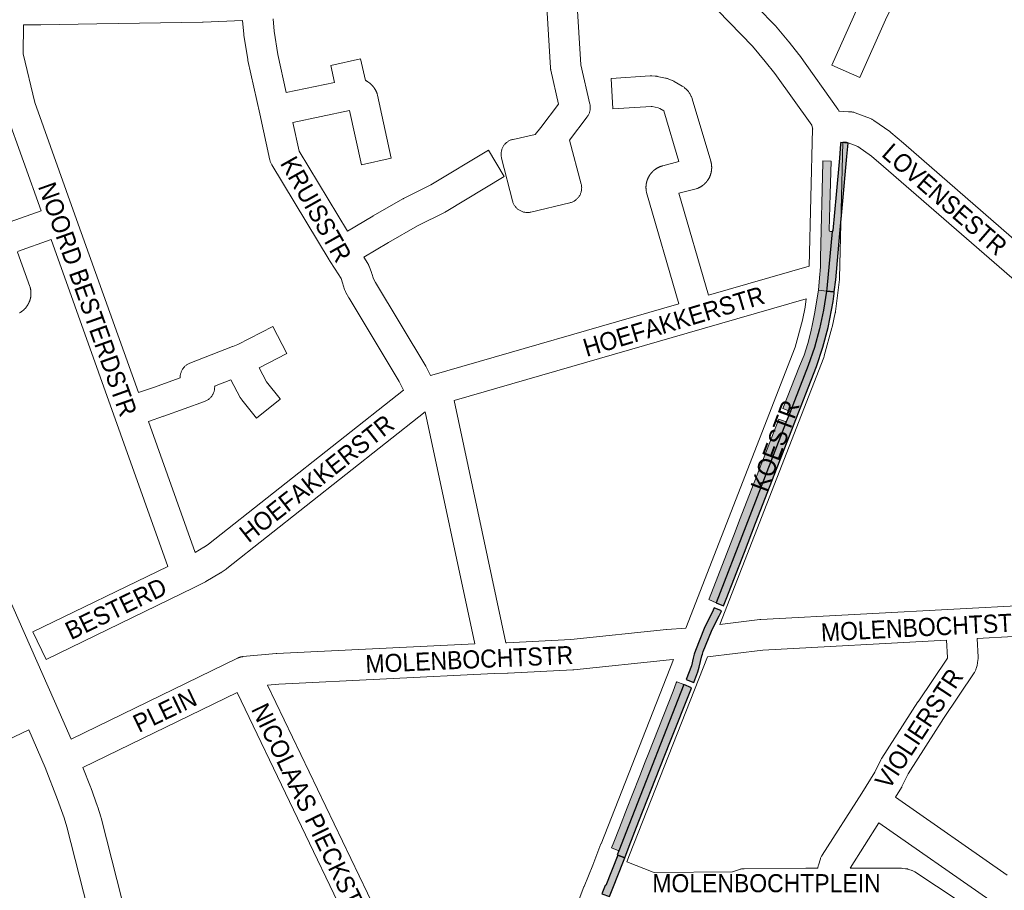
# Paper-space layout 'Layout1' of a CAD drawing. Header units: metres. Extents: x 123097 to 144122, y 392739 to 407589.
# Tile 335 of 510: x 134407 to 134826, y 397262 to 397633. Entities that reach past the tile are written whole.
import ezdxf
from ezdxf.enums import TextEntityAlignment as Align

# ---------------------------------------------------------------- set-up
doc = ezdxf.new("R2010")
doc.units = ezdxf.units.M
doc.header["$MEASUREMENT"] = 0
for name, color, linetype, lineweight in [('gs-anno-wegen algemeen tekst', 7, 'Continuous', 0), ('gs-knt-aanvullende hoofdweg', 7, 'Continuous', 0), ('gs-knt-wegen algemeen', 7, 'Continuous', 0), ('ir-ARC-asfalt-hoofdwegen-te inspecteren', 5, 'Continuous', 0), ('ir-ARC-fietspaden naastliggend- te inspecteren', 1, 'Continuous', 0)]:
    doc.layers.add(name, color=color, linetype=linetype, lineweight=lineweight)
doc.styles.add('Style-Arial', font='arial.ttf')

psp = doc.layouts.get("Layout1")

# ---------------------------------------------------------------- hatches: boundary and pattern name
at = {"layer": 'ir-ARC-asfalt-hoofdwegen-te inspecteren', "linetype": 'Continuous', "lineweight": 13}
for points in [[(134746.995, 397519.543), (134746.783, 397517.739), (134750.217, 397517.362), (134750.345, 397518.485), (134752.601, 397542.771), (134752.469, 397542.734), (134751.919, 397542.774), (134751.57, 397542.918), (134751.441, 397543.274), (134751.799, 397558.678), (134752.189, 397572.654), (134748.724, 397572.798), (134748.708, 397572.165), (134747.725, 397531.537), (134747.62, 397527.883), (134747.525, 397525.935), (134747.438, 397524.543)], [(134746.783, 397517.739), (134745.609, 397510.238), (134745.223, 397508.317), (134744.22, 397503.319), (134743.578, 397500), (134742.344, 397494.973), (134740.707, 397490.062), (134738.679, 397485.3), (134731.708, 397467.34), (134734.866, 397466.081), (134734.885, 397466.129), (134742.438, 397485.62), (134745.107, 397493.362), (134747.298, 397501.253), (134749.004, 397509.263), (134750.217, 397517.362)], [(134733.121, 397461.599), (134729.951, 397462.814), (134713.247, 397419.79), (134711.302, 397414.772), (134700.203, 397386.178), (134700.079, 397385.887), (134703.23, 397384.581), (134715.929, 397417.222)], [(134662.07, 397288.699), (134659.661, 397282.551), (134658.715, 397280.139), (134661.841, 397278.887), (134661.856, 397278.926), (134666.098, 397289.855), (134689.533, 397349.655), (134686.46, 397350.86), (134686.285, 397350.412), (134684.891, 397346.856), (134674.595, 397320.618), (134673.082, 397316.761), (134670.746, 397310.81), (134667.517, 397302.58), (134665.415, 397297.223)]]:
    psp.add_hatch(color=5, dxfattribs=at).paths.add_polyline_path(points, flags=0)
at = {"layer": 'ir-ARC-fietspaden naastliggend- te inspecteren', "linetype": 'Continuous', "lineweight": 30}
for points in [[(134756.256, 397580.695), (134756.277, 397580.377), (134756.267, 397580.062), (134755.734, 397573.996), (134754.293, 397558.48), (134752.886, 397543.142), (134752.601, 397542.771), (134750.345, 397518.485), (134750.217, 397517.362), (134753.553, 397516.996), (134754.142, 397522.162), (134755.923, 397541.919), (134757.077, 397554.294), (134758.92, 397574.694), (134759.493, 397580.394)], [(134753.041, 397512.858), (134753.471, 397516.273), (134753.553, 397516.996), (134750.217, 397517.362), (134749.004, 397509.263), (134747.298, 397501.253), (134745.107, 397493.362), (134742.438, 397485.62), (134734.885, 397466.129), (134734.866, 397466.081), (134733.121, 397461.599), (134715.929, 397417.222), (134703.23, 397384.581), (134706.408, 397383.264), (134707.476, 397386.072), (134715.252, 397406.116), (134720.051, 397418.423), (134737.439, 397463.289), (134741.438, 397473.525), (134745.921, 397485.143), (134748.734, 397493.411), (134750.988, 397501.849)], [(134705.57, 397381.06), (134702.395, 397382.401), (134701.607, 397380.345), (134699.836, 397377.17), (134698.124, 397373.514), (134694.416, 397364.227), (134693.934, 397362.626), (134693.516, 397361.008), (134692.696, 397357.629), (134690.425, 397351.906), (134693.708, 397350.591), (134695.431, 397355.169), (134695.737, 397356.118), (134696, 397357.082), (134697.138, 397361.931), (134697.4, 397362.685), (134697.725, 397363.718), (134701.244, 397372.501), (134702.791, 397375.644), (134704.601, 397378.92), (134705.448, 397380.739)], [(134692.806, 397348.372), (134689.533, 397349.655), (134666.098, 397289.855), (134661.856, 397278.926), (134661.841, 397278.887), (134661.147, 397277.126), (134661.373, 397277.034), (134664.335, 397275.879), (134666.254, 397280.852), (134670.387, 397291.453), (134679.328, 397314.183), (134683.828, 397325.7), (134692.41, 397347.461)]]:
    psp.add_hatch(color=1, dxfattribs=at).paths.add_polyline_path(points, flags=0)
at = {"layer": 'ir-ARC-fietspaden naastliggend- te inspecteren', "linetype": 'Continuous', "lineweight": 30, "extrusion": (0, 0, -1)}
psp.add_hatch(color=1, dxfattribs=at).paths.add_polyline_path([(-134661.373, 397277.034), (-134656.247, 397264.035), (-134656.005, 397264.121), (-134654.576, 397260.571), (-134657.802, 397259.349), (-134659.478, 397263.638), (-134663.528, 397273.788), (-134664.335, 397275.879)], flags=0)

# ---------------------------------------------------------------- linework, layer by layer
at = {"layer": 'gs-knt-aanvullende hoofdweg', "color": 7, "linetype": 'Continuous', "flags": 128}
for points in [[(134285.097, 397653.424), (134285.273, 397650.905), (134285.49, 397649.937), (134286.172, 397648.001), (134367.528, 397464.464), (134421.549, 397342.595), (134421.564, 397342.56), (134428.608, 397326.447)], [(134501.589, 397632.627), (134484.797, 397631.885), (134484.591, 397631.879), (134484.581, 397631.879), (134457.649, 397631.431), (134439.529, 397631.154), (134415.67, 397630.829), (134415.658, 397630.829), (134415.544, 397630.828), (134408.332, 397630.84)], [(134454.749, 397142.119), (134448.618, 397182.986), (134442.648, 397222.775), (134439.147, 397240.681), (134426.803, 397289.033), (134425.601, 397292.861), (134422.83, 397300.714), (134417.52, 397314.314), (134410.507, 397330.355)], [(134433.61, 397314.401), (134436.867, 397306.062), (134436.953, 397305.829), (134439.809, 397297.735), (134439.892, 397297.485), (134441.194, 397293.337), (134441.253, 397293.142), (134441.306, 397292.946), (134452.602, 397248.697)]]:
    psp.add_lwpolyline(points, dxfattribs=at)
at = {"layer": 'gs-knt-wegen algemeen', "color": 7, "linetype": 'Continuous', "flags": 128}
for points in [[(134764.396, 397608.295), (134764.392, 397608.295), (134764.39, 397608.296), (134752.52, 397613.6, -0.3843368), (134752.516, 397613.613), (134763.569, 397638.344), (134763.642, 397638.503), (134766.624, 397644.721), (134766.735, 397644.942), (134769.952, 397651.045), (134770.031, 397651.19), (134770.114, 397651.334), (134778.595, 397665.612), (134778.686, 397665.759), (134787.545, 397679.808), (134787.639, 397679.953), (134788.631, 397681.437)], [(134408.332, 397630.84), (134408.09, 397618.447), (134413.148, 397597.676), (134430.217, 397549.791), (134457.205, 397474.076), (134463.71, 397476.3), (134475.012, 397480.387), (134475.008, 397480.537), (134475.015, 397480.849), (134475.036, 397481.161), (134475.073, 397481.471), (134475.125, 397481.779), (134475.191, 397482.085), (134475.272, 397482.387), (134475.367, 397482.684), (134475.476, 397482.977), (134475.599, 397483.264), (134475.736, 397483.545), (134475.887, 397483.819), (134476.05, 397484.085), (134476.225, 397484.344), (134476.413, 397484.593), (134476.613, 397484.834), (134476.824, 397485.064), (134477.046, 397485.284), (134477.278, 397485.493), (134477.52, 397485.691), (134477.771, 397485.877), (134478.031, 397486.05), (134478.299, 397486.211), (134478.574, 397486.359), (134478.856, 397486.494), (134479.144, 397486.615), (134497.243, 397493.702), (134497.385, 397493.755), (134499.564, 397494.551), (134514.473, 397502.295, -0.369252), (134514.485, 397502.292), (134520.479, 397490.754, -0.369252), (134520.475, 397490.741), (134508.64, 397484.594), (134511.781, 397478.74), (134517.662, 397471.375, -0.3915599), (134517.66, 397471.362), (134507.5, 397463.25, -0.3915577), (134507.487, 397463.252), (134501.238, 397471.078), (134501.059, 397471.313), (134500.891, 397471.555), (134500.734, 397471.805), (134500.589, 397472.062), (134496.612, 397479.472), (134489.698, 397476.765), (134489.701, 397476.717), (134489.708, 397476.4), (134489.699, 397476.082), (134489.675, 397475.766), (134489.635, 397475.45), (134489.579, 397475.138), (134489.509, 397474.828), (134489.424, 397474.522), (134489.323, 397474.221), (134489.209, 397473.925), (134489.08, 397473.634), (134488.936, 397473.351), (134488.78, 397473.075), (134488.61, 397472.806), (134488.427, 397472.547), (134488.231, 397472.296), (134488.024, 397472.056), (134487.805, 397471.825), (134487.575, 397471.606), (134487.335, 397471.398), (134487.085, 397471.203), (134486.825, 397471.019), (134486.557, 397470.849), (134486.281, 397470.691), (134485.998, 397470.548), (134485.708, 397470.418), (134485.412, 397470.303), (134468.084, 397464.036), (134467.975, 397463.998), (134461.577, 397461.811), (134481.468, 397406.008)], [(134516.591, 397618.19), (134520.202, 397601.912), (134540.725, 397606.275), (134539.131, 397613.478, -0.3693206), (134539.138, 397613.489), (134551.832, 397616.298, -0.3693184), (134551.843, 397616.291), (134553.88, 397607.088), (134553.97, 397607.044), (134554.065, 397606.997), (134554.158, 397606.949), (134554.252, 397606.9), (134554.344, 397606.849), (134554.437, 397606.798), (134554.528, 397606.746), (134554.619, 397606.693), (134554.649, 397606.675), (134554.739, 397606.621), (134554.829, 397606.566), (134554.918, 397606.509), (134555.007, 397606.452), (134555.095, 397606.393), (134555.183, 397606.334), (134555.269, 397606.274), (134555.355, 397606.213), (134555.446, 397606.146), (134555.53, 397606.083), (134555.613, 397606.02), (134555.696, 397605.956), (134555.777, 397605.89), (134555.858, 397605.824), (134555.938, 397605.757), (134556.018, 397605.689), (134556.041, 397605.669), (134556.12, 397605.6), (134556.197, 397605.53), (134556.274, 397605.46), (134556.351, 397605.388), (134556.426, 397605.316), (134556.501, 397605.243), (134556.575, 397605.169), (134556.648, 397605.094), (134556.738, 397605), (134556.808, 397604.924), (134556.878, 397604.847), (134556.947, 397604.77), (134557.015, 397604.692), (134557.082, 397604.613), (134557.149, 397604.534), (134557.214, 397604.454), (134557.233, 397604.431), (134557.298, 397604.349), (134557.362, 397604.266), (134557.426, 397604.183), (134557.488, 397604.099), (134557.549, 397604.015), (134557.61, 397603.93), (134557.669, 397603.844), (134557.728, 397603.757), (134557.745, 397603.732), (134557.802, 397603.645), (134557.858, 397603.557), (134557.914, 397603.469), (134557.968, 397603.38), (134558.022, 397603.29), (134558.075, 397603.2), (134558.126, 397603.109), (134558.184, 397603.004), (134558.234, 397602.912), (134558.283, 397602.819), (134558.33, 397602.725), (134558.377, 397602.632), (134558.422, 397602.537), (134558.467, 397602.442), (134558.51, 397602.347), (134558.553, 397602.251), (134558.567, 397602.219), (134558.608, 397602.122), (134558.649, 397602.024), (134558.688, 397601.927), (134558.726, 397601.828), (134558.763, 397601.73), (134558.799, 397601.631), (134558.834, 397601.531), (134558.868, 397601.432), (134558.936, 397601.213), (134558.997, 397600.992), (134559.05, 397600.769), (134564.908, 397573.971, -0.3694563), (134564.901, 397573.961), (134552.199, 397571.184, -0.3694581), (134552.188, 397571.191), (134547.131, 397594.327), (134523.003, 397589.196), (134525.689, 397576.912), (134546.242, 397542.862), (134557.047, 397549.288), (134557.139, 397549.342), (134569.802, 397556.596), (134569.97, 397556.689), (134570.14, 397556.776), (134581.792, 397562.569), (134606.326, 397577.333, -0.3558851), (134606.338, 397577.329), (134613.041, 397566.19, -0.3906346), (134613.038, 397566.176), (134588.281, 397551.278), (134588.054, 397551.148), (134587.822, 397551.027), (134576.108, 397545.203), (134563.657, 397538.071), (134553.175, 397531.837), (134554.888, 397529.099), (134555.025, 397528.871), (134555.152, 397528.637), (134555.269, 397528.398), (134555.377, 397528.155), (134555.474, 397527.908), (134556.457, 397525.256), (134556.523, 397525.07), (134556.582, 397524.884), (134557.301, 397522.516), (134558.16, 397521.002), (134579.624, 397485.292), (134579.766, 397485.042), (134579.897, 397484.787), (134581.572, 397481.347)], [(134581.572, 397481.347), (134582.172, 397481.526), (134582.225, 397481.542), (134687.419, 397511.955), (134673.641, 397559.373), (134673.567, 397559.651), (134673.505, 397559.933), (134673.456, 397560.216), (134673.419, 397560.502), (134673.409, 397560.607), (134673.399, 397560.713), (134673.391, 397560.818), (134673.384, 397560.924), (134673.378, 397561.03), (134673.373, 397561.136), (134673.37, 397561.242), (134673.368, 397561.348), (134673.366, 397561.453), (134673.366, 397561.559), (134673.368, 397561.665), (134673.37, 397561.771), (134673.374, 397561.877), (134673.378, 397561.983), (134673.384, 397562.089), (134673.391, 397562.194), (134673.399, 397562.3), (134673.409, 397562.405), (134673.42, 397562.511), (134673.431, 397562.616), (134673.444, 397562.721), (134673.458, 397562.826), (134673.474, 397562.931), (134673.49, 397563.036), (134673.508, 397563.14), (134673.527, 397563.244), (134673.546, 397563.348), (134673.568, 397563.452), (134673.59, 397563.556), (134673.613, 397563.659), (134673.638, 397563.762), (134673.664, 397563.865), (134673.69, 397563.967), (134673.718, 397564.069), (134673.748, 397564.171), (134673.778, 397564.273), (134673.809, 397564.374), (134673.842, 397564.475), (134673.875, 397564.575), (134673.91, 397564.675), (134673.946, 397564.775), (134673.983, 397564.874), (134674.021, 397564.973), (134674.06, 397565.071), (134674.1, 397565.169), (134674.142, 397565.267), (134674.184, 397565.364), (134674.228, 397565.46), (134674.272, 397565.557), (134674.318, 397565.652), (134674.365, 397565.747), (134674.413, 397565.842), (134674.461, 397565.936), (134674.511, 397566.029), (134674.562, 397566.122), (134674.614, 397566.214), (134674.667, 397566.306), (134674.721, 397566.397), (134674.776, 397566.488), (134674.832, 397566.578), (134674.889, 397566.667), (134674.947, 397566.756), (134675.006, 397566.844), (134675.066, 397566.931), (134675.127, 397567.017), (134675.189, 397567.103), (134675.251, 397567.189), (134675.315, 397567.273), (134675.38, 397567.357), (134675.446, 397567.44), (134675.512, 397567.523), (134675.58, 397567.604), (134675.648, 397567.685), (134675.717, 397567.765), (134675.788, 397567.845), (134675.859, 397567.923), (134675.93, 397568.001), (134676.003, 397568.078), (134676.077, 397568.154), (134676.151, 397568.229), (134676.227, 397568.304), (134676.303, 397568.377), (134676.38, 397568.45), (134676.458, 397568.522), (134676.536, 397568.593), (134676.616, 397568.663), (134676.696, 397568.733), (134676.776, 397568.801), (134676.858, 397568.868), (134676.94, 397568.935), (134677.024, 397569.001), (134677.107, 397569.065), (134677.192, 397569.129), (134677.277, 397569.192), (134677.363, 397569.254), (134677.45, 397569.315), (134677.537, 397569.375), (134677.625, 397569.434), (134677.714, 397569.492), (134677.803, 397569.549), (134677.893, 397569.605), (134677.984, 397569.66), (134678.075, 397569.714), (134678.166, 397569.767), (134678.259, 397569.819), (134678.352, 397569.869), (134678.445, 397569.919), (134678.539, 397569.968), (134678.634, 397570.016), (134678.729, 397570.063), (134678.824, 397570.108), (134678.92, 397570.153), (134679.017, 397570.197), (134679.114, 397570.239), (134679.211, 397570.28), (134679.309, 397570.321), (134679.408, 397570.36), (134679.507, 397570.398), (134679.606, 397570.435), (134679.706, 397570.471), (134679.806, 397570.505), (134679.906, 397570.539), (134680.007, 397570.572), (134680.108, 397570.603), (134680.21, 397570.633), (134680.312, 397570.662), (134680.414, 397570.69), (134680.516, 397570.717), (134687.424, 397572.505), (134681.004, 397594.155), (134679.289, 397595.166), (134678.602, 397595.431), (134676.062, 397595.951), (134675.606, 397595.975), (134659.285, 397594.968, -0.3845686), (134659.275, 397594.977), (134658.475, 397607.953, -0.3845672), (134658.484, 397607.964), (134675.173, 397608.993), (134675.419, 397609.003), (134675.665, 397609.004), (134675.91, 397608.996), (134677.225, 397608.928), (134677.468, 397608.911), (134677.712, 397608.885), (134677.954, 397608.849), (134678.194, 397608.805), (134681.744, 397608.078), (134682.006, 397608.018), (134682.266, 397607.948), (134682.522, 397607.867), (134682.775, 397607.776), (134684.469, 397607.124), (134684.718, 397607.022), (134684.963, 397606.91), (134685.203, 397606.788), (134685.437, 397606.656), (134688.806, 397604.67), (134689.065, 397604.509), (134689.317, 397604.336), (134689.56, 397604.151), (134689.794, 397603.955), (134690.635, 397603.217), (134690.859, 397603.011), (134691.074, 397602.794), (134691.278, 397602.567), (134691.471, 397602.331), (134691.654, 397602.087), (134691.824, 397601.834), (134691.982, 397601.573), (134692.128, 397601.305), (134692.64, 397600.311), (134692.774, 397600.037), (134692.894, 397599.757), (134693.001, 397599.471), (134693.094, 397599.181)], [(134742.856, 397527.982), (134744.286, 397586.398, -0.6721243), (134744.304, 397586.403), (134744.347, 397586.346)], [(134417.954, 397360.415, -0.3679298), (134417.942, 397360.419), (134412.259, 397372.112, -0.3679303), (134412.262, 397372.125), (134469.762, 397400.07)]]:
    psp.add_lwpolyline(points, format="xyb", dxfattribs=at)
for points in [[(134623.103, 397550.829), (134623.098, 397550.829), (134623.095, 397550.829), (134622.783, 397550.824), (134622.467, 397550.835), (134622.152, 397550.861), (134621.839, 397550.903), (134621.528, 397550.959), (134621.22, 397551.031), (134620.916, 397551.117), (134620.617, 397551.218), (134620.323, 397551.334), (134620.035, 397551.463), (134619.753, 397551.607), (134619.479, 397551.764), (134619.212, 397551.934), (134618.955, 397552.117), (134618.706, 397552.312), (134618.467, 397552.519), (134618.239, 397552.737), (134618.021, 397552.966), (134617.815, 397553.205), (134617.62, 397553.455), (134617.438, 397553.713), (134617.269, 397553.98), (134617.112, 397554.254), (134616.97, 397554.536), (134616.841, 397554.825), (134616.726, 397555.119), (134616.626, 397555.419), (134616.54, 397555.723), (134611.867, 397574.022), (134611.797, 397574.331), (134611.741, 397574.642), (134611.7, 397574.956), (134611.675, 397575.272), (134611.665, 397575.588), (134611.671, 397575.904), (134611.692, 397576.22), (134611.728, 397576.535), (134611.779, 397576.847), (134611.846, 397577.156), (134611.927, 397577.462), (134612.024, 397577.764), (134612.134, 397578.06), (134612.259, 397578.351), (134612.399, 397578.635), (134612.551, 397578.912), (134612.717, 397579.182), (134612.896, 397579.443), (134613.088, 397579.695), (134613.291, 397579.937), (134613.506, 397580.17), (134613.732, 397580.391), (134613.969, 397580.602), (134614.215, 397580.8), (134614.471, 397580.986), (134614.735, 397581.16), (134615.008, 397581.321), (134615.288, 397581.468), (134615.575, 397581.601), (134615.868, 397581.721), (134616.167, 397581.826), (134616.47, 397581.916), (134616.778, 397581.991), (134626.15, 397584.051), (134628.622, 397587.018), (134636.128, 397597.031), (134632.859, 397611.437), (134632.806, 397611.695), (134632.764, 397611.955), (134632.732, 397612.217), (134632.71, 397612.48), (134630.996, 397640.53)], [(134643.99, 397641.341), (134645.674, 397613.802), (134649.492, 397596.975), (134649.554, 397596.668), (134649.601, 397596.359), (134649.633, 397596.047), (134649.65, 397595.734), (134649.652, 397595.421), (134649.639, 397595.108), (134649.611, 397594.796), (134649.568, 397594.485), (134649.51, 397594.177), (134649.437, 397593.873), (134649.35, 397593.572), (134649.248, 397593.275), (134649.132, 397592.984), (134649.003, 397592.699), (134648.859, 397592.42), (134648.703, 397592.149), (134648.534, 397591.885), (134648.352, 397591.63), (134640.83, 397581.596), (134645.765, 397562.94), (134645.838, 397562.633), (134645.896, 397562.324), (134645.939, 397562.012), (134645.967, 397561.698), (134645.98, 397561.384), (134645.978, 397561.069), (134645.96, 397560.754), (134645.927, 397560.441), (134645.879, 397560.13), (134645.817, 397559.821), (134645.739, 397559.516), (134645.646, 397559.215), (134645.54, 397558.919), (134645.419, 397558.628), (134645.284, 397558.343), (134645.135, 397558.066), (134644.973, 397557.795), (134644.798, 397557.533), (134644.611, 397557.28), (134644.412, 397557.036), (134644.201, 397556.802), (134643.979, 397556.579), (134643.747, 397556.366), (134643.504, 397556.165), (134643.253, 397555.976), (134642.992, 397555.799), (134642.723, 397555.635), (134642.446, 397555.485), (134642.163, 397555.348), (134641.873, 397555.224), (134641.578, 397555.115), (134641.277, 397555.021), (134640.973, 397554.941), (134624.35, 397551), (134624.041, 397550.934), (134623.729, 397550.884), (134623.415, 397550.849), (134623.103, 397550.829)], [(134744.347, 397586.346), (134744.261, 397586.743), (134743.986, 397588.009), (134728.224, 397610.107), (134724.157, 397615.215), (134718.676, 397621.711), (134703.931, 397636.873), (134700.961, 397639.893)], [(134778.311, 397638.98), (134775.421, 397632.955), (134775.42, 397632.952), (134775.418, 397632.949), (134764.402, 397608.3), (134764.396, 397608.295)], [(134720.98, 397638.018), (134728.171, 397630.624), (134728.329, 397630.456), (134728.48, 397630.283), (134734.168, 397623.54), (134734.284, 397623.398), (134738.516, 397618.084), (134738.622, 397617.947), (134738.724, 397617.808), (134755.055, 397594.912), (134755.234, 397594.648), (134755.4, 397594.375), (134755.552, 397594.095), (134755.614, 397593.966)], [(134570.13, 397475.104), (134568.316, 397478.831), (134546.959, 397514.364), (134546.878, 397514.504), (134545.621, 397516.718), (134545.484, 397516.972), (134545.358, 397517.232), (134545.245, 397517.497), (134545.142, 397517.767), (134545.053, 397518.041), (134544.181, 397520.915), (134543.498, 397522.757), (134541.044, 397526.677), (134538.595, 397530.349), (134538.586, 397530.363), (134538.438, 397530.597), (134513.986, 397571.106), (134513.834, 397571.37), (134513.695, 397571.642), (134513.57, 397571.919), (134513.457, 397572.203), (134513.357, 397572.491), (134513.271, 397572.783), (134513.199, 397573.079), (134508.886, 397592.802), (134503.836, 397615.57), (134503.796, 397615.767), (134503.762, 397615.964), (134502.124, 397626.336), (134502.09, 397626.576), (134502.066, 397626.818), (134501.589, 397632.627)], [(134514.596, 397633.317), (134515.022, 397628.126), (134516.59, 397618.197), (134516.591, 397618.195), (134516.591, 397618.19)], [(134693.094, 397599.181), (134700.953, 397572.678), (134700.983, 397572.576), (134701.012, 397572.473), (134701.039, 397572.371), (134701.065, 397572.268), (134701.09, 397572.164), (134701.114, 397572.06), (134701.137, 397571.957), (134701.158, 397571.852), (134701.179, 397571.748), (134701.198, 397571.644), (134701.216, 397571.539), (134701.233, 397571.434), (134701.249, 397571.329), (134701.263, 397571.223), (134701.277, 397571.118), (134701.289, 397571.012), (134701.3, 397570.907), (134701.31, 397570.801), (134701.318, 397570.695), (134701.326, 397570.589), (134701.332, 397570.482), (134701.337, 397570.376), (134701.341, 397570.27), (134701.344, 397570.164), (134701.345, 397570.057), (134701.346, 397569.951), (134701.345, 397569.845), (134701.343, 397569.738), (134701.34, 397569.632), (134701.335, 397569.526), (134701.33, 397569.42), (134701.323, 397569.314), (134701.315, 397569.207), (134701.306, 397569.102), (134701.295, 397568.996), (134701.284, 397568.89), (134701.271, 397568.785), (134701.257, 397568.679), (134701.242, 397568.574), (134701.226, 397568.469), (134701.209, 397568.364), (134701.19, 397568.259), (134701.17, 397568.155), (134701.149, 397568.05), (134701.127, 397567.946), (134701.104, 397567.843), (134701.079, 397567.739), (134701.054, 397567.636), (134701.027, 397567.533), (134700.999, 397567.431), (134700.97, 397567.328), (134700.94, 397567.226), (134700.909, 397567.125), (134700.877, 397567.023), (134700.843, 397566.922), (134700.808, 397566.822), (134700.772, 397566.722), (134700.735, 397566.622), (134700.697, 397566.523), (134700.658, 397566.424), (134700.618, 397566.326), (134700.577, 397566.228), (134700.534, 397566.13), (134700.491, 397566.033), (134700.446, 397565.937), (134700.4, 397565.841), (134700.354, 397565.745), (134700.306, 397565.65), (134700.257, 397565.556), (134700.207, 397565.462), (134700.156, 397565.368), (134700.104, 397565.276), (134700.051, 397565.184), (134699.997, 397565.092), (134699.942, 397565.001), (134699.886, 397564.911), (134699.829, 397564.821), (134699.771, 397564.732), (134699.711, 397564.644), (134699.651, 397564.556), (134699.59, 397564.469), (134699.528, 397564.383), (134699.465, 397564.297), (134699.401, 397564.212), (134699.336, 397564.128), (134699.271, 397564.044), (134699.204, 397563.961), (134699.136, 397563.879), (134699.068, 397563.798), (134698.998, 397563.718), (134698.928, 397563.638), (134698.856, 397563.559), (134698.784, 397563.481), (134698.711, 397563.404), (134698.637, 397563.327), (134698.562, 397563.252), (134698.487, 397563.177), (134698.41, 397563.103), (134698.333, 397563.03), (134698.255, 397562.958), (134698.176, 397562.886), (134698.097, 397562.816), (134698.016, 397562.747), (134697.935, 397562.678), (134697.853, 397562.61), (134697.77, 397562.543), (134697.687, 397562.477), (134697.603, 397562.412), (134697.518, 397562.348), (134697.432, 397562.285), (134697.346, 397562.223), (134697.259, 397562.162), (134697.171, 397562.102), (134697.083, 397562.043), (134696.994, 397561.985), (134696.904, 397561.927), (134696.814, 397561.871), (134696.723, 397561.816), (134696.631, 397561.762), (134696.539, 397561.709), (134696.447, 397561.657), (134696.353, 397561.606), (134696.259, 397561.556), (134696.165, 397561.507), (134696.07, 397561.459), (134695.975, 397561.412), (134695.879, 397561.367), (134695.782, 397561.322), (134695.521, 397561.21), (134695.256, 397561.109), (134694.986, 397561.02), (134694.713, 397560.943), (134687.301, 397559.024), (134699.927, 397515.571), (134742.856, 397527.982)], [(134398.009, 397545.222), (134415.767, 397551.551), (134400.771, 397593.622)], [(134755.614, 397593.966), (134759.567, 397593.78), (134760.437, 397593.739), (134760.73, 397593.718), (134761.023, 397593.685), (134761.314, 397593.637), (134761.602, 397593.577), (134761.888, 397593.504), (134762.17, 397593.418), (134762.447, 397593.32), (134768.987, 397590.829), (134769.241, 397590.726), (134769.49, 397590.612), (134769.735, 397590.489), (134769.973, 397590.355), (134770.206, 397590.211), (134770.433, 397590.057), (134777.147, 397585.301), (134777.376, 397585.131), (134777.597, 397584.952), (134783.021, 397580.347), (134783.082, 397580.294), (134839.933, 397530.811)], [(134757.175, 397580.858), (134755.755, 397522.894), (134755.742, 397522.625), (134755.727, 397522.452), (134755.727, 397522.443), (134755.712, 397522.289), (134754.104, 397508.688), (134754.075, 397508.471), (134754.038, 397508.255), (134753.994, 397508.041), (134752.647, 397501.975), (134752.572, 397501.67), (134749.296, 397489.684), (134749.232, 397489.467), (134749.162, 397489.253), (134749.084, 397489.041), (134704.864, 397375.312)], [(134875.752, 397385.439), (134871.469, 397404.012), (134870.823, 397406.106), (134870.805, 397406.164), (134861.371, 397437.81), (134839.05, 397509.138), (134838.309, 397511.245), (134836.762, 397514.965), (134835.114, 397517.28), (134831.227, 397521.128), (134774.564, 397570.447), (134769.388, 397574.842), (134763.581, 397578.955), (134758.785, 397580.782), (134758.574, 397580.792), (134757.323, 397580.851), (134757.175, 397580.858)], [(134469.762, 397400.07), (134420.139, 397539.287), (134405.696, 397534.14)], [(134405.8, 397533.851), (134411.007, 397519.335), (134411.096, 397519.067), (134411.174, 397518.795), (134411.202, 397518.688), (134411.228, 397518.581), (134411.253, 397518.473), (134411.277, 397518.366), (134411.299, 397518.258), (134411.32, 397518.15), (134411.34, 397518.041), (134411.359, 397517.934), (134411.376, 397517.824), (134411.393, 397517.715), (134411.408, 397517.606), (134411.421, 397517.497), (134411.434, 397517.387), (134411.445, 397517.277), (134411.455, 397517.167), (134411.463, 397517.059), (134411.47, 397516.948), (134411.477, 397516.838), (134411.481, 397516.728), (134411.485, 397516.618), (134411.487, 397516.508), (134411.488, 397516.397), (134411.488, 397516.287), (134411.486, 397516.178), (134411.483, 397516.067), (134411.479, 397515.957), (134411.473, 397515.846), (134411.467, 397515.737), (134411.459, 397515.627), (134411.449, 397515.517), (134411.439, 397515.407), (134411.427, 397515.298), (134411.414, 397515.189), (134411.4, 397515.079), (134411.384, 397514.97), (134411.367, 397514.862), (134411.349, 397514.753), (134411.33, 397514.644), (134411.309, 397514.535), (134411.287, 397514.428), (134411.264, 397514.32), (134411.239, 397514.213), (134411.214, 397514.105), (134411.187, 397513.999), (134411.159, 397513.892), (134411.129, 397513.786), (134411.099, 397513.68), (134411.067, 397513.575), (134411.034, 397513.47), (134411, 397513.365), (134410.964, 397513.26), (134410.928, 397513.157), (134410.89, 397513.053), (134410.851, 397512.95), (134410.81, 397512.847), (134410.769, 397512.746), (134410.726, 397512.644), (134410.683, 397512.542), (134410.638, 397512.441), (134410.592, 397512.342), (134410.544, 397512.242), (134410.496, 397512.143), (134410.446, 397512.045), (134410.396, 397511.947), (134410.344, 397511.85), (134410.291, 397511.753), (134410.236, 397511.657), (134410.182, 397511.562), (134410.125, 397511.467), (134410.068, 397511.373), (134410.009, 397511.279), (134409.95, 397511.187), (134409.889, 397511.095), (134409.827, 397511.003), (134409.765, 397510.913), (134409.701, 397510.823), (134409.636, 397510.734), (134409.57, 397510.646), (134409.503, 397510.558), (134409.436, 397510.472), (134409.367, 397510.385), (134409.297, 397510.3), (134409.226, 397510.215), (134409.155, 397510.132), (134409.082, 397510.049), (134409.008, 397509.967), (134408.933, 397509.886), (134408.858, 397509.807), (134408.781, 397509.727), (134408.703, 397509.649), (134408.625, 397509.571), (134408.546, 397509.495), (134408.466, 397509.419), (134408.385, 397509.344), (134408.303, 397509.27), (134408.22, 397509.198), (134408.137, 397509.126), (134408.052, 397509.055), (134407.967, 397508.985), (134407.881, 397508.916), (134407.794, 397508.848), (134407.707, 397508.781), (134407.618, 397508.715), (134407.53, 397508.651), (134407.44, 397508.587), (134407.349, 397508.524), (134407.257, 397508.462), (134407.166, 397508.402), (134407.073, 397508.342), (134406.979, 397508.284), (134406.885, 397508.226), (134406.791, 397508.17), (134406.695, 397508.115), (134406.599, 397508.061)], [(134741.63, 397514.074), (134697.297, 397501.257), (134591.666, 397470.718)], [(134690.285, 397373.744), (134736.826, 397493.443), (134739.971, 397504.951), (134741.213, 397510.543), (134741.63, 397514.074)], [(134485.136, 397408.209), (134485.27, 397408.299), (134487.06, 397409.506), (134570.13, 397475.104)], [(134591.666, 397470.718), (134613.704, 397367.53)], [(134579.396, 397465.831), (134494.936, 397399.136), (134494.741, 397398.988), (134494.541, 397398.847), (134492.411, 397397.411), (134492.407, 397397.408), (134492.272, 397397.322), (134492.142, 397397.239), (134492.136, 397397.236)], [(134600.488, 397367.074), (134579.396, 397465.831)], [(134481.468, 397406.008), (134485.13, 397408.205)], [(134485.13, 397408.205), (134485.133, 397408.207), (134485.136, 397408.209)], [(134485.13, 397408.205), (134485.133, 397408.207), (134485.136, 397408.209)], [(134492.13, 397397.232), (134486.01, 397393.543), (134485.766, 397393.403), (134485.517, 397393.274), (134480.72, 397390.92), (134480.7, 397390.911), (134480.698, 397390.909), (134480.694, 397390.908), (134417.954, 397360.415)], [(134492.136, 397397.236), (134492.133, 397397.234), (134492.13, 397397.232)], [(134492.136, 397397.236), (134492.133, 397397.234), (134492.13, 397397.232)], [(134704.864, 397375.312), (134721.784, 397377.36), (134721.999, 397377.382), (134722.215, 397377.397), (134807.201, 397381.987), (134860.177, 397384.829), (134860.271, 397384.833), (134875.752, 397385.439)], [(134613.704, 397367.53), (134614.097, 397367.535), (134641.433, 397368.912), (134682.075, 397373.157), (134682.289, 397373.176), (134690.285, 397373.744)], [(134880.546, 397372.665), (134877.823, 397372.492), (134877.665, 397372.484), (134860.828, 397371.825), (134814.374, 397369.333)], [(134499.441, 397360.958), (134499.496, 397360.984), (134499.6, 397361.032), (134499.659, 397361.059), (134499.788, 397361.114), (134499.894, 397361.157), (134499.955, 397361.181), (134500.086, 397361.23), (134500.194, 397361.267), (134500.237, 397361.281), (134500.256, 397361.288), (134500.389, 397361.33), (134500.499, 397361.362), (134500.562, 397361.38), (134500.696, 397361.416), (134500.808, 397361.443), (134500.872, 397361.457), (134501.008, 397361.487), (134501.121, 397361.508), (134501.165, 397361.516), (134501.185, 397361.519), (134501.323, 397361.542), (134501.436, 397361.557), (134501.501, 397361.565), (134501.704, 397361.589), (134515.937, 397362.87), (134516.197, 397362.888), (134600.488, 397367.074)], [(134801.373, 397368.633), (134723.133, 397364.408), (134699.498, 397361.547)], [(134765.25, 397303.466), (134765.268, 397303.495), (134770.886, 397312.398), (134773.357, 397317.639), (134773.484, 397317.894), (134773.623, 397318.144), (134773.772, 397318.387), (134789.169, 397342.289), (134789.234, 397342.388), (134801.698, 397360.987), (134801.737, 397361.284), (134801.373, 397368.633)], [(134814.374, 397369.333), (134814.77, 397361.346), (134814.778, 397361.056), (134814.773, 397360.765), (134814.755, 397360.475), (134814.724, 397360.186), (134814.542, 397358.784), (134814.495, 397358.48), (134814.434, 397358.179), (134814.359, 397357.881), (134813.981, 397356.519), (134813.895, 397356.234), (134813.796, 397355.954), (134813.684, 397355.679), (134813.56, 397355.408), (134813.424, 397355.144), (134813.276, 397354.886), (134813.116, 397354.636), (134800.083, 397335.189), (134784.95, 397311.697), (134782.492, 397306.484), (134782.374, 397306.247), (134782.246, 397306.014), (134782.11, 397305.787), (134779.574, 397301.77)], [(134428.608, 397326.447), (134499.434, 397360.955)], [(134499.434, 397360.955), (134499.437, 397360.956), (134499.441, 397360.958)], [(134499.434, 397360.955), (134499.437, 397360.956), (134499.441, 397360.958)], [(134685.026, 397360.317), (134683.324, 397360.197), (134683.32, 397360.196), (134683.317, 397360.196), (134642.611, 397355.944), (134642.437, 397355.928), (134642.263, 397355.917), (134614.63, 397354.525), (134614.387, 397354.518), (134608.655, 397354.444), (134516.973, 397349.891), (134512.214, 397349.462)], [(134639.35, 397243.614), (134646.972, 397263.511), (134647.036, 397263.671), (134650.794, 397272.753), (134654.182, 397281.796), (134654.219, 397281.893), (134685.026, 397360.317)], [(134699.498, 397361.547), (134666.356, 397277.181), (134665.206, 397274.112)], [(134512.214, 397349.462), (134561.843, 397245.986)], [(134499.251, 397346.384), (134433.61, 397314.401)], [(134547.209, 397246.39), (134499.251, 397346.384)], [(134410.507, 397330.355), (134350.654, 397301.871)], [(134665.206, 397274.112), (134676.464, 397269.754), (134677.144, 397269.633), (134710.223, 397269.883), (134713.202, 397270.903), (134713.485, 397270.993), (134713.772, 397271.07), (134714.062, 397271.133), (134714.354, 397271.183), (134714.648, 397271.22), (134714.944, 397271.244), (134715.241, 397271.254), (134741.494, 397271.537), (134741.583, 397271.537), (134746.574, 397271.523), (134746.577, 397271.557), (134746.616, 397271.846), (134746.667, 397272.133), (134746.731, 397272.417), (134746.808, 397272.699), (134747.612, 397275.401), (134747.706, 397275.689), (134747.812, 397275.973), (134747.932, 397276.252), (134748.064, 397276.524), (134748.209, 397276.79), (134748.367, 397277.05), (134765.246, 397303.46)], [(134765.246, 397303.46), (134765.248, 397303.463), (134765.25, 397303.466)], [(134765.246, 397303.46), (134765.248, 397303.463), (134765.25, 397303.466)], [(134779.574, 397301.77), (134827.227, 397268.511)], [(134772.587, 397290.77), (134760.263, 397271.486), (134781.794, 397271.433), (134782.009, 397271.429), (134782.223, 397271.418), (134782.437, 397271.4), (134783.852, 397271.256), (134784.123, 397271.222), (134784.393, 397271.177), (134784.66, 397271.121), (134784.925, 397271.054), (134785.187, 397270.976), (134786.228, 397270.641), (134786.507, 397270.544), (134786.781, 397270.435), (134787.049, 397270.314), (134787.312, 397270.18), (134787.568, 397270.035), (134787.818, 397269.879), (134815.56, 397251.583), (134819.841, 397257.788), (134772.587, 397290.77)]]:
    psp.add_lwpolyline(points, dxfattribs=at)
at = {"layer": 'ir-ARC-asfalt-hoofdwegen-te inspecteren', "color": 5, "linetype": 'Continuous', "lineweight": 13}
for points in [[(134746.995, 397519.543), (134746.783, 397517.739), (134750.217, 397517.362), (134750.345, 397518.485), (134752.601, 397542.771), (134752.469, 397542.734), (134751.919, 397542.774), (134751.57, 397542.918), (134751.441, 397543.274), (134751.799, 397558.678), (134752.189, 397572.654), (134748.724, 397572.798), (134748.708, 397572.165), (134747.725, 397531.537), (134747.62, 397527.883), (134747.525, 397525.935), (134747.438, 397524.543)], [(134746.783, 397517.739), (134745.609, 397510.238), (134745.223, 397508.317), (134744.22, 397503.319), (134743.578, 397500), (134742.344, 397494.973), (134740.707, 397490.062), (134738.679, 397485.3), (134731.708, 397467.34), (134734.866, 397466.081), (134734.885, 397466.129), (134742.438, 397485.62), (134745.107, 397493.362), (134747.298, 397501.253), (134749.004, 397509.263), (134750.217, 397517.362)], [(134733.121, 397461.599), (134729.951, 397462.814), (134713.247, 397419.79), (134711.302, 397414.772), (134700.203, 397386.178), (134700.079, 397385.887), (134703.23, 397384.581), (134715.929, 397417.222)], [(134662.07, 397288.699), (134659.661, 397282.551), (134658.715, 397280.139), (134661.841, 397278.887), (134661.856, 397278.926), (134666.098, 397289.855), (134689.533, 397349.655), (134686.46, 397350.86), (134686.285, 397350.412), (134684.891, 397346.856), (134674.595, 397320.618), (134673.082, 397316.761), (134670.746, 397310.81), (134667.517, 397302.58), (134665.415, 397297.223)]]:
    psp.add_lwpolyline(points, close=True, dxfattribs=at)
at = {"layer": 'ir-ARC-fietspaden naastliggend- te inspecteren', "color": 1, "linetype": 'Continuous', "lineweight": 30}
for points in [[(134756.256, 397580.695), (134756.277, 397580.377), (134756.267, 397580.062), (134755.734, 397573.996), (134754.293, 397558.48), (134752.886, 397543.142), (134752.601, 397542.771), (134750.345, 397518.485), (134750.217, 397517.362), (134753.553, 397516.996), (134754.142, 397522.162), (134755.923, 397541.919), (134757.077, 397554.294), (134758.92, 397574.694), (134759.493, 397580.394)], [(134753.041, 397512.858), (134753.471, 397516.273), (134753.553, 397516.996), (134750.217, 397517.362), (134749.004, 397509.263), (134747.298, 397501.253), (134745.107, 397493.362), (134742.438, 397485.62), (134734.885, 397466.129), (134734.866, 397466.081), (134733.121, 397461.599), (134715.929, 397417.222), (134703.23, 397384.581), (134706.408, 397383.264), (134707.476, 397386.072), (134715.252, 397406.116), (134720.051, 397418.423), (134737.439, 397463.289), (134741.438, 397473.525), (134745.921, 397485.143), (134748.734, 397493.411), (134750.988, 397501.849)], [(134705.57, 397381.06), (134702.395, 397382.401), (134701.607, 397380.345), (134699.836, 397377.17), (134698.124, 397373.514), (134694.416, 397364.227), (134693.934, 397362.626), (134693.516, 397361.008), (134692.696, 397357.629), (134690.425, 397351.906), (134693.708, 397350.591), (134695.431, 397355.169), (134695.737, 397356.118), (134696, 397357.082), (134697.138, 397361.931), (134697.4, 397362.685), (134697.725, 397363.718), (134701.244, 397372.501), (134702.791, 397375.644), (134704.601, 397378.92), (134705.448, 397380.739)], [(134692.806, 397348.372), (134689.533, 397349.655), (134666.098, 397289.855), (134661.856, 397278.926), (134661.841, 397278.887), (134661.147, 397277.126), (134661.373, 397277.034), (134664.335, 397275.879), (134666.254, 397280.852), (134670.387, 397291.453), (134679.328, 397314.183), (134683.828, 397325.7), (134692.41, 397347.461)], [(134661.373, 397277.034), (134656.247, 397264.035), (134656.005, 397264.121), (134654.576, 397260.571), (134657.802, 397259.349), (134659.478, 397263.638), (134663.528, 397273.788), (134664.335, 397275.879)]]:
    psp.add_lwpolyline(points, close=True, dxfattribs=at)

# ---------------------------------------------------------------- texts
at = {"layer": 'gs-anno-wegen algemeen tekst', "color": 7, "style": 'Style-Arial', "width": 0.909091}
for s, rotation, p in [('LOVENSESTR', 318.96394, (134800.585, 397556.429)), ('KRUISSTR', 299.43852, (134532.89, 397552.177)), ('NOORD BESTERDSTR', 289.6507, (134435.623, 397513.844)), ('HOEFAKKERSTR', 16.70332, (134685.196, 397504.422)), ('KOESTR', 69.53828, (134728.314, 397451.472)), ('HOEFAKKERSTR', 38.21589, (134533.135, 397437.502)), ('BESTERD', 25.75627, (134447.655, 397382.05)), ('MOLENBOCHTSTR', 2.9516, (134792.102, 397374.188)), ('MOLENBOCHTSTR', 2.562, (134598.15, 397360.398)), ('VIOLIERSTR', 56.58211, (134789.626, 397330.965)), ('PLEIN', 25.75627, (134468.478, 397338.629)), ('NICOLAAS PIECKSTR', 295.8245, (134530.573, 397295.426))]:
    psp.add_text(s, height=7.7, rotation=rotation, dxfattribs=at).set_placement(p, align=Align.MIDDLE_CENTER)
psp.add_text('MOLENBOCHTPLEIN', height=7.7, dxfattribs=at).set_placement((134724.691, 397265.069), align=Align.MIDDLE_CENTER)

doc.saveas('drawing.dxf')
